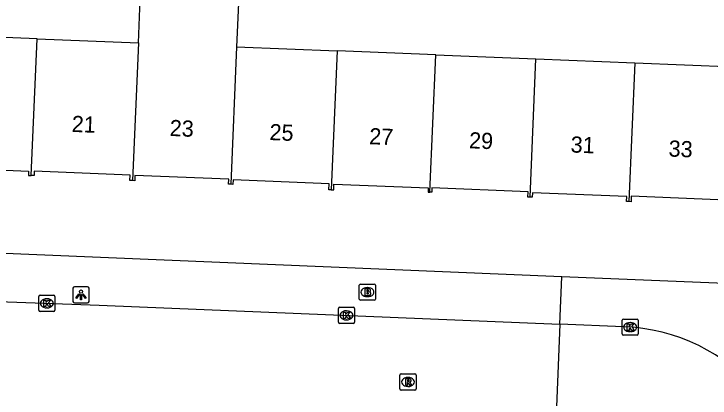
# Model space of a CAD drawing. Extents: x 160077 to 160945, y 386481 to 387498.
# Drawn here: x 160739.84 to 160782.94, y 387078.21 to 387101.98 of the extents above; entities that cross this region are included whole.
import ezdxf

# ---------------------------------------------------------------- set-up
doc = ezdxf.new("R2010")
doc.units = 0
for name, color, linetype in [('IMGEO_Brandkraan', 7, 'Continuous'), ('IMGEO_Kolk', 7, 'Continuous'), ('IMGEO_Lichtpunt', 7, 'Continuous'), ('IMGEO_Pand', 7, 'Continuous'), ('IMGEO_Pand_nummerreeks', 7, 'Continuous'), ('IMGEO_Rijbaan_lokaal_open', 7, 'Continuous'), ('IMGEO_Rioolput', 7, 'Continuous'), ('IMGEO_Voetpad_open', 7, 'Continuous')]:
    doc.layers.add(name, color=color, linetype=linetype)

msp = doc.modelspace()

# ---------------------------------------------------------------- linework, layer by layer
at = {"layer": 'IMGEO_Brandkraan'}
for p, q in [((160761.303, 387085.268), (160762.155, 387085.268)), ((160761.228, 387084.342), (160761.228, 387085.194)), ((160761.716, 387085.048), (160761.741, 387085.048)), ((160762.229, 387085.194), (160762.229, 387084.342)), ((160761.739, 387084.488), (160761.714, 387084.488)), ((160762.155, 387084.268), (160761.303, 387084.268))]:
    msp.add_line(p, q, dxfattribs=at)
for points in [[(160761.303, 387085.268), (160762.155, 387085.268)], [(160761.228, 387084.342), (160761.228, 387085.194)], [(160761.576, 387084.968), (160761.576, 387084.568), (160761.789, 387084.568)], [(160761.807, 387084.968), (160761.576, 387084.968)], [(160761.755, 387084.887), (160761.701, 387084.887), (160761.701, 387084.811)], [(160761.701, 387084.811), (160761.754, 387084.811)], [(160762.229, 387085.194), (160762.229, 387084.342)], [(160761.763, 387084.735), (160761.701, 387084.735), (160761.701, 387084.654)], [(160761.701, 387084.654), (160761.763, 387084.654)], [(160762.155, 387084.268), (160761.303, 387084.268)]]:
    msp.add_lwpolyline(points, dxfattribs=at)
for centre, radius, start, end in [((160761.305, 387085.192), 0.0765, 91.552, 178.448), ((160761.305, 387085.192), 0.0765, 91.552, 178.448), ((160762.153, 387085.192), 0.0765, 1.552, 88.448), ((160762.153, 387085.192), 0.0765, 1.552, 88.448), ((160761.756, 387084.849), 0.0379, 267.8285, 90.9355), ((160761.811, 387084.823), 0.145, 59.4692, 91.5367), ((160761.836, 387084.87), 0.0922, 285.5137, 58.1501), ((160761.764, 387084.694), 0.0404, 269.8759, 90.5077), ((160761.795, 387084.819), 0.251, 268.6676, 293.5347), ((160761.841, 387084.678), 0.105, 301.3115, 78.989), ((160761.305, 387084.344), 0.0765, 181.552, 268.448), ((160761.305, 387084.344), 0.0765, 181.552, 268.448), ((160762.153, 387084.344), 0.0765, 271.552, 358.448), ((160762.153, 387084.344), 0.0765, 271.552, 358.448)]:
    msp.add_arc(centre, radius, start, end, dxfattribs=at)
for centre, major_axis, ratio, start_param, end_param in [((160761.715, 387084.768), (-0.387, 0.002), 0.722429, 4.712389, 7.853982), ((160761.74, 387084.768), (-0.39, 0.002), 0.717154, 1.570796, 4.712389)]:
    msp.add_ellipse(centre, major_axis=major_axis, ratio=ratio, start_param=start_param, end_param=end_param, dxfattribs=at)
at = {"layer": 'IMGEO_Kolk'}
for p, q in [((160741.385, 387083.649), (160741.385, 387084.501)), ((160741.46, 387084.575), (160742.312, 387084.575)), ((160741.873, 387084.355), (160741.898, 387084.355)), ((160742.386, 387084.501), (160742.386, 387083.649)), ((160742.312, 387083.575), (160741.46, 387083.575)), ((160741.896, 387083.795), (160741.871, 387083.795)), ((160759.933, 387082.905), (160759.933, 387083.757)), ((160760.008, 387083.831), (160760.86, 387083.831)), ((160760.421, 387083.611), (160760.446, 387083.611)), ((160760.934, 387083.757), (160760.934, 387082.905)), ((160777.573, 387083.105), (160778.425, 387083.105)), ((160760.86, 387082.831), (160760.008, 387082.831)), ((160760.444, 387083.051), (160760.419, 387083.051)), ((160777.498, 387082.179), (160777.498, 387083.031)), ((160777.986, 387082.885), (160778.011, 387082.885)), ((160778.499, 387083.031), (160778.499, 387082.179)), ((160778.009, 387082.325), (160777.984, 387082.325)), ((160778.425, 387082.105), (160777.573, 387082.105))]:
    msp.add_line(p, q, dxfattribs=at)
for points in [[(160741.385, 387083.649), (160741.385, 387084.501)], [(160741.46, 387084.575), (160742.312, 387084.575)], [(160742.386, 387084.501), (160742.386, 387083.649)], [(160741.706, 387084.275), (160741.829, 387084.275), (160741.829, 387084.124), (160741.959, 387084.275), (160742.123, 387084.275), (160741.977, 387084.124), (160742.13, 387083.875), (160741.978, 387083.875), (160741.893, 387084.039), (160741.829, 387083.972), (160741.829, 387083.875), (160741.706, 387083.875), (160741.706, 387084.275)], [(160742.312, 387083.575), (160741.46, 387083.575)], [(160759.933, 387082.905), (160759.933, 387083.757)], [(160760.008, 387083.831), (160760.86, 387083.831)], [(160760.254, 387083.531), (160760.377, 387083.531), (160760.377, 387083.38), (160760.507, 387083.531), (160760.671, 387083.531), (160760.525, 387083.38), (160760.678, 387083.131), (160760.526, 387083.131), (160760.441, 387083.295), (160760.377, 387083.228), (160760.377, 387083.131), (160760.254, 387083.131), (160760.254, 387083.531)], [(160760.934, 387083.757), (160760.934, 387082.905)], [(160777.573, 387083.105), (160778.425, 387083.105)], [(160760.86, 387082.831), (160760.008, 387082.831)], [(160777.498, 387082.179), (160777.498, 387083.031)], [(160777.819, 387082.805), (160777.942, 387082.805), (160777.942, 387082.654), (160778.072, 387082.805), (160778.236, 387082.805), (160778.09, 387082.654), (160778.243, 387082.405), (160778.091, 387082.405), (160778.006, 387082.569), (160777.942, 387082.502), (160777.942, 387082.405), (160777.819, 387082.405), (160777.819, 387082.805)], [(160778.499, 387083.031), (160778.499, 387082.179)], [(160778.425, 387082.105), (160777.573, 387082.105)]]:
    msp.add_lwpolyline(points, dxfattribs=at)
for centre, start, end in [((160741.462, 387084.499), 91.552, 178.448), ((160741.462, 387084.499), 91.552, 178.448), ((160742.31, 387084.499), 1.552, 88.448), ((160742.31, 387084.499), 1.552, 88.448), ((160741.462, 387083.651), 181.552, 268.448), ((160741.462, 387083.651), 181.552, 268.448), ((160742.31, 387083.651), 271.552, 358.448), ((160742.31, 387083.651), 271.552, 358.448), ((160760.01, 387083.755), 91.552, 178.448), ((160760.01, 387083.755), 91.552, 178.448), ((160760.858, 387083.755), 1.552, 88.448), ((160760.858, 387083.755), 1.552, 88.448), ((160777.575, 387083.029), 91.552, 178.448), ((160777.575, 387083.029), 91.552, 178.448), ((160778.423, 387083.029), 1.552, 88.448), ((160778.423, 387083.029), 1.552, 88.448), ((160760.01, 387082.907), 181.552, 268.448), ((160760.01, 387082.907), 181.552, 268.448), ((160760.858, 387082.907), 271.552, 358.448), ((160760.858, 387082.907), 271.552, 358.448), ((160777.575, 387082.181), 181.552, 268.448), ((160777.575, 387082.181), 181.552, 268.448), ((160778.423, 387082.181), 271.552, 358.448), ((160778.423, 387082.181), 271.552, 358.448)]:
    msp.add_arc(centre, 0.0765, start, end, dxfattribs=at)
for centre, major_axis, ratio, start_param, end_param in [((160741.872, 387084.075), (-0.387, 0.002), 0.722429, 4.712389, 7.853982), ((160741.897, 387084.075), (-0.39, 0.002), 0.717154, 1.570796, 4.712389), ((160760.42, 387083.331), (-0.387, 0.002), 0.722429, 4.712389, 7.853982), ((160760.445, 387083.331), (-0.39, 0.002), 0.717154, 1.570796, 4.712389), ((160777.985, 387082.605), (-0.387, 0.002), 0.722429, 4.712389, 7.853982), ((160778.01, 387082.605), (-0.39, 0.002), 0.717154, 1.570796, 4.712389)]:
    msp.add_ellipse(centre, major_axis=major_axis, ratio=ratio, start_param=start_param, end_param=end_param, dxfattribs=at)
at = {"layer": 'IMGEO_Lichtpunt'}
for p, q in [((160743.497, 387085.006), (160743.497, 387084.199)), ((160743.497, 387085.006), (160743.497, 387084.199)), ((160744.399, 387085.101), (160743.591, 387085.101)), ((160744.399, 387085.101), (160743.591, 387085.101)), ((160744.493, 387084.199), (160744.493, 387085.006)), ((160744.493, 387084.199), (160744.493, 387085.006)), ((160743.591, 387084.105), (160744.399, 387084.105)), ((160743.591, 387084.105), (160744.399, 387084.105))]:
    msp.add_line(p, q, dxfattribs=at)
for points in [[(160743.871, 387084.67), (160743.91, 387084.642), (160743.722, 387084.38), (160743.684, 387084.407), (160743.871, 387084.67)], [(160743.973, 387084.622), (160744.02, 387084.622), (160744.02, 387084.3), (160743.973, 387084.3), (160743.973, 387084.622)], [(160744.083, 387084.642), (160744.121, 387084.669), (160744.308, 387084.407), (160744.269, 387084.379), (160744.083, 387084.642)]]:
    msp.add_lwpolyline(points, dxfattribs=at)
msp.add_circle((160743.996, 387084.804), 0.0994, dxfattribs=at)
for centre, start, end in [((160743.591, 387085.006), 90, 180), ((160743.591, 387085.006), 90, 180), ((160744.399, 387085.006), 0, 90), ((160744.399, 387085.006), 0, 90), ((160743.591, 387084.199), 180, 270), ((160743.591, 387084.199), 180, 270), ((160744.399, 387084.199), 270, 0), ((160744.399, 387084.199), 270, 360)]:
    msp.add_arc(centre, 0.0946, start, end, dxfattribs=at)
at = {"layer": 'IMGEO_Pand'}
for points in [[(160747.547, 387100.186), (160747.665, 387102.9), (160753.752, 387102.655), (160753.634, 387099.941)], [(160741.281, 387100.438), (160735.237, 387100.681)], [(160740.915, 387091.983), (160741.281, 387100.438)], [(160741.281, 387100.438), (160747.547, 387100.186)], [(160747.547, 387100.186), (160747.178, 387091.669)], [(160753.634, 387099.941), (160753.265, 387091.442)], [(160753.634, 387099.941), (160759.865, 387099.691)], [(160759.865, 387099.691), (160759.492, 387091.093)], [(160765.964, 387099.446), (160759.865, 387099.691)], [(160765.595, 387090.949), (160765.964, 387099.446)], [(160765.964, 387099.446), (160772.166, 387099.197)], [(160771.795, 387090.646), (160772.166, 387099.197)], [(160772.166, 387099.197), (160778.282, 387098.951)], [(160778.282, 387098.951), (160777.91, 387090.369)], [(160778.282, 387098.951), (160784.442, 387098.703)], [(160734.868, 387092.154), (160735.034, 387092.147), (160735.048, 387092.491), (160740.752, 387092.261), (160740.741, 387091.989), (160740.915, 387091.983)], [(160747.178, 387091.669), (160747.028, 387091.675), (160747.042, 387092.013), (160741.106, 387092.251), (160741.088, 387091.978), (160740.915, 387091.983)], [(160753.265, 387091.442), (160753.132, 387091.447), (160753.145, 387091.758), (160747.338, 387091.991), (160747.325, 387091.663), (160747.178, 387091.669)], [(160759.492, 387091.093), (160759.338, 387091.099), (160759.353, 387091.477), (160753.412, 387091.716), (160753.401, 387091.436), (160753.265, 387091.442)], [(160759.492, 387091.093), (160759.644, 387091.087), (160759.658, 387091.447), (160765.496, 387091.212), (160765.486, 387090.953), (160765.595, 387090.949)], [(160771.795, 387090.646), (160771.658, 387090.652), (160771.671, 387090.972), (160765.718, 387091.211), (160765.707, 387090.944), (160765.595, 387090.949)], [(160777.91, 387090.369), (160777.772, 387090.374), (160777.784, 387090.68), (160771.941, 387090.915), (160771.93, 387090.641), (160771.795, 387090.646)], [(160784.07, 387090.125), (160783.914, 387090.131), (160783.928, 387090.467), (160778.064, 387090.703), (160778.051, 387090.363), (160777.91, 387090.369)]]:
    msp.add_lwpolyline(points, dxfattribs=at)
at = {"layer": 'IMGEO_Rijbaan_lokaal_open'}
for points in [[(160717.906, 387084.949), (160745.121, 387083.957), (160773.647, 387082.791)], [(160773.647, 387082.791), (160773.348, 387075.641)], [(160777.573, 387082.63), (160773.647, 387082.791)]]:
    msp.add_lwpolyline(points, dxfattribs=at)
msp.add_arc((160777.169, 387071.091), 11.546, 39.9243, 87.9972, dxfattribs=at)
at = {"layer": 'IMGEO_Rioolput'}
for p, q in [((160763.74, 387078.785), (160763.74, 387079.637)), ((160763.815, 387079.711), (160764.667, 387079.711)), ((160764.741, 387079.637), (160764.741, 387078.785)), ((160764.228, 387079.491), (160764.253, 387079.491)), ((160764.251, 387078.931), (160764.226, 387078.931)), ((160764.667, 387078.711), (160763.815, 387078.711))]:
    msp.add_line(p, q, dxfattribs=at)
for points in [[(160763.74, 387078.785), (160763.74, 387079.637)], [(160763.815, 387079.711), (160764.667, 387079.711)], [(160764.741, 387079.637), (160764.741, 387078.785)], [(160764.329, 387079.409), (160764.077, 387079.411), (160764.077, 387079.011)], [(160764.255, 387079.33), (160764.201, 387079.33), (160764.201, 387079.249)], [(160764.201, 387079.249), (160764.253, 387079.249)], [(160764.077, 387079.011), (160764.201, 387079.011), (160764.201, 387079.173), (160764.212, 387079.173)], [(160764.259, 387079.144), (160764.33, 387079.011), (160764.47, 387079.011), (160764.405, 387079.137)], [(160764.667, 387078.711), (160763.815, 387078.711)]]:
    msp.add_lwpolyline(points, dxfattribs=at)
for centre, radius, start, end in [((160763.817, 387079.635), 0.0765, 91.552, 178.448), ((160763.817, 387079.635), 0.0765, 91.552, 178.448), ((160764.665, 387079.635), 0.0765, 1.552, 88.448), ((160764.665, 387079.635), 0.0765, 1.552, 88.448), ((160764.237, 387079.438), 0.19, 274.7715, 282.9687), ((160764.261, 387079.234), 0.0964, 77.0061, 93.1865), ((160764.275, 387079.291), 0.0378, 276.6634, 79.6772), ((160764.328, 387079.299), 0.109, 350.3612, 89.416), ((160764.326, 387079.299), 0.112, 277.5842, 350.9817), ((160764.31, 387079.084), 0.108, 29.5134, 73.7905), ((160763.817, 387078.787), 0.0765, 181.552, 268.448), ((160763.817, 387078.787), 0.0765, 181.552, 268.448), ((160764.211, 387079.12), 0.0533, 26.0293, 88.6989), ((160764.665, 387078.787), 0.0765, 271.552, 358.448), ((160764.665, 387078.787), 0.0765, 271.552, 358.448)]:
    msp.add_arc(centre, radius, start, end, dxfattribs=at)
for centre, major_axis, ratio, start_param, end_param in [((160764.227, 387079.211), (-0.387, 0.002), 0.722429, 4.712389, 7.853982), ((160764.252, 387079.211), (-0.39, 0.002), 0.717154, 1.570796, 4.712389)]:
    msp.add_ellipse(centre, major_axis=major_axis, ratio=ratio, start_param=start_param, end_param=end_param, dxfattribs=at)
at = {"layer": 'IMGEO_Voetpad_open'}
for points in [[(160773.769, 387085.722), (160717.123, 387088.087)], [(160773.647, 387082.791), (160773.769, 387085.722)], [(160792.452, 387084.942), (160773.769, 387085.722)]]:
    msp.add_lwpolyline(points, dxfattribs=at)

# ---------------------------------------------------------------- texts
at = {"layer": 'IMGEO_Pand_nummerreeks'}
for s, rotation, p in [('21', 357.6405, (160743.408, 387094.684)), ('23', 357.6394, (160749.472, 387094.433)), ('25', 357.6405, (160755.65, 387094.179)), ('27', 357.6405, (160761.827, 387093.924)), ('29', 357.6405, (160768.005, 387093.67)), ('31', 357.6405, (160774.295, 387093.411)), ('33', 357.6405, (160780.36, 387093.161))]:
    msp.add_text(s, height=1, rotation=rotation, dxfattribs=at).set_placement(p)

doc.saveas('drawing.dxf')
